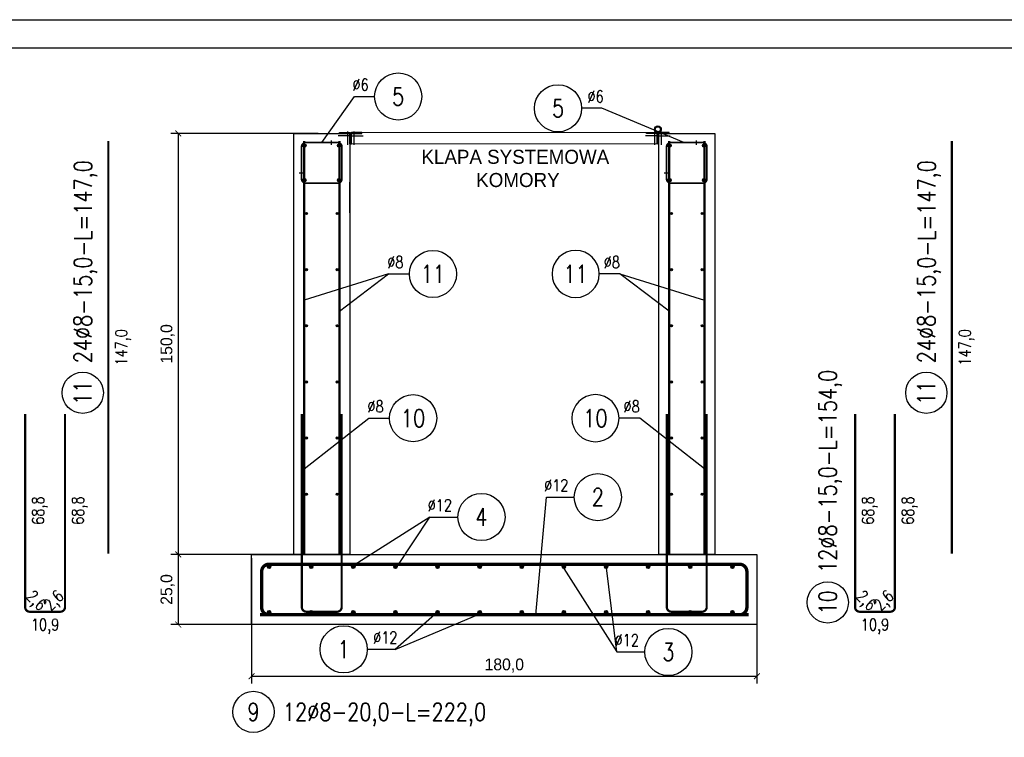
# Model space of a CAD drawing. Header units: millimetres. Extents: x 49320 to 60117, y -4209 to 20568.
# Tile 477 of 479: x 55191 to 55542, y 16781 to 17037. Entities that reach past the tile are written whole.
import ezdxf
from ezdxf.enums import TextEntityAlignment as Align

# ---------------------------------------------------------------- set-up
doc = ezdxf.new("R2010")
doc.units = ezdxf.units.MM
doc.linetypes.add('CENTER2', pattern=[28.575, 19.05, -3.175, 3.175, -3.175])
for name, color, linetype in [('_mt_wymiary konstr', 3, 'Continuous'), ('e-cad_cienkie', 1, 'Continuous'), ('e-cad_opisy', 7, 'Continuous'), ('e-cad_osie', 6, 'CENTER2'), ('e-cad_prety_przekroj', 4, 'Continuous'), ('e-cad_prety_widok', 3, 'Continuous'), ('e-cad_stal_kontur', 2, 'Continuous'), ('e-cad_strzemiona', 3, 'Continuous'), ('RAMKA', 3, 'Continuous'), ('SPECBUD_Grube', 6, 'Continuous'), ('SPECBUD_Opisy', 3, 'Continuous')]:
    doc.layers.add(name, color=color, linetype=linetype)
doc.layers.add('e-cad_rzutnie', color=61, linetype='Continuous', plot=False)
doc.layers.add('M_Ramki do druku', color=7, linetype='Continuous', lineweight=25)
doc.layers.add('M_Ramki rysunków', color=2, linetype='Continuous', lineweight=25)
doc.styles.add('e-cad_1', font='simplex.shx', dxfattribs={"width": 0.8})
doc.styles.add('MCAD_TS', font='GENISO.SHX', dxfattribs={"width": 0.8})
doc.styles.add('SPECBUD_TXT', font='txt')
doc.dimstyles.new('e-cad_1_21_[cm]', dxfattribs={"dimscale": 2.1, "dimtxt": 2, "dimasz": 1, "dimexe": 1.25, "dimexo": 0.625, "dimtad": 1, "dimdec": 1, "dimrnd": 0.1, "dimzin": 1, "dimtxsty": 'Standard', "dimblk": 'ARCHTICK', "dimcen": 2.5, "dimclrd": 256, "dimclre": 256, "dimclrt": 7, "dimadec": 0, "dimazin": 0, "dimtfac": 1, "dimtmove": 0, "dimatfit": 3, "dimfxl": 1, "dimarcsym": 0})

# ---------------------------------------------------------------- blocks, each defined once
blk = doc.blocks.new('_ArchTick')
at = {"color": 0, "linetype": 'ByBlock', "const_width": 0.15}
blk.add_lwpolyline([(-0.5, -0.5), (0.5, 0.5)], dxfattribs=at)
blk = doc.blocks.new('*D1676')
at = {"layer": '_mt_wymiary konstr', "lineweight": -2, "ltscale": 0.8}
for p, q in [((55273.71, 16845.07), (55273.71, 16800.34)), ((55453.71, 16832.57), (55453.71, 16800.34)), ((55273.71, 16802.97), (55453.71, 16802.97))]:
    blk.add_line(p, q, dxfattribs=at)
at = {"layer": 'Defpoints', "color": 0}
for p in [(55273.71, 16846.38), (55453.71, 16833.88), (55453.71, 16802.97)]:
    blk.add_point(p, dxfattribs=at)
at = {"layer": '_mt_wymiary konstr', "linetype": 'ByBlock', "lineweight": -2, "xscale": 2.1, "yscale": 2.1, "zscale": 2.1, "rotation": 180}
blk.add_blockref('_ArchTick', (55273.71, 16802.97), dxfattribs=at)
at = {"layer": '_mt_wymiary konstr', "linetype": 'ByBlock', "lineweight": -2, "xscale": 2.1, "yscale": 2.1, "zscale": 2.1}
blk.add_blockref('_ArchTick', (55453.71, 16802.97), dxfattribs=at)
at = {"layer": '_mt_wymiary konstr', "color": 7, "insert": (55363.71, 16806.8), "char_height": 4.2, "attachment_point": 5}
blk.add_mtext('180,0', dxfattribs=at)
blk = doc.blocks.new('*D1677')
at = {"layer": '_mt_wymiary konstr', "lineweight": -2, "ltscale": 0.8}
for p, q in [((55297.4, 16996.38), (55244.99, 16996.38)), ((55247.61, 16996.38), (55247.61, 16846.38)), ((55297.4, 16846.38), (55244.99, 16846.38))]:
    blk.add_line(p, q, dxfattribs=at)
at = {"layer": 'Defpoints', "color": 0}
for p in [(55298.71, 16996.38), (55247.61, 16846.38), (55298.71, 16846.38)]:
    blk.add_point(p, dxfattribs=at)
at = {"layer": '_mt_wymiary konstr', "linetype": 'ByBlock', "lineweight": -2, "xscale": 2.1, "yscale": 2.1, "zscale": 2.1}
for p, rotation in [((55247.61, 16996.38), 90), ((55247.61, 16846.38), 270)]:
    blk.add_blockref('_ArchTick', p, dxfattribs=dict(at, rotation=rotation))
at = {"layer": '_mt_wymiary konstr', "color": 7, "insert": (55243.78, 16921.38), "char_height": 4.2, "attachment_point": 5, "rotation": 90}
blk.add_mtext('150,0', dxfattribs=at)
blk = doc.blocks.new('*D1678')
at = {"layer": '_mt_wymiary konstr', "lineweight": -2, "ltscale": 0.8}
for p, q in [((55297.4, 16846.38), (55244.99, 16846.38)), ((55247.61, 16846.38), (55247.61, 16821.38)), ((55298.52, 16821.38), (55244.99, 16821.38))]:
    blk.add_line(p, q, dxfattribs=at)
at = {"layer": 'Defpoints', "color": 0}
for p in [(55298.71, 16846.38), (55247.61, 16821.38), (55299.83, 16821.38)]:
    blk.add_point(p, dxfattribs=at)
at = {"layer": '_mt_wymiary konstr', "linetype": 'ByBlock', "lineweight": -2, "xscale": 2.1, "yscale": 2.1, "zscale": 2.1}
for p, rotation in [((55247.61, 16846.38), 90), ((55247.61, 16821.38), 270)]:
    blk.add_blockref('_ArchTick', p, dxfattribs=dict(at, rotation=rotation))
at = {"layer": '_mt_wymiary konstr', "color": 7, "insert": (55243.78, 16833.88), "char_height": 4.2, "attachment_point": 5, "rotation": 90}
blk.add_mtext('25,0', dxfattribs=at)
blk = doc.blocks.new('e-cad_ZelbetOpis_7')
blk.add_circle((5, 5), 3.5)
at = {"layer": 'e-cad_opisy', "style": 'e-cad_1', "width": 0.8, "flags": 1}
for tag, p in [('SREDNICA', (25, 8)), ('SZT', (25, 7)), ('GATUNEK_STALI', (25, 6.5)), ('DLUGOSC', (25, 7.5)), ('A', (30, 6.5)), ('KOD', (30, 8)), ('HAK_1', (30, 7.5)), ('HAK_2', (30, 7)), ('OPIS_2', (25, 5.5)), ('KLASA_STALI', (25, 6)), ('C', (30, 5.5)), ('B', (30, 6)), ('D', (30, 5)), ('E', (30, 4.5)), ('F', (30, 4)), ('R', (30, 3.5)), ('HAK_1_DLUGOSC', (30, 3)), ('HAK_2_DLUGOSC', (30, 2.5)), ('KIERUNEK', (30, 2))]:
    blk.add_attdef(tag, p, '', height=0.3, dxfattribs=at)
at = {"layer": 'e-cad_opisy', "style": 'e-cad_1', "width": 0.8}
blk.add_attdef('NR', text='', height=3, dxfattribs=at).set_placement((5, 3.5), align=Align.CENTER)
for tag, p in [('OPIS_1', (10, 3.5)), ('UWAGI', (10, -6))]:
    blk.add_attdef(tag, p, '', height=3, dxfattribs=at)
at = {"layer": 'e-cad_rzutnie', "style": 'e-cad_1', "width": 0.8}
blk.add_attdef('POZYCJA', (10, 7.5), '', height=2.5, dxfattribs=at)
blk = doc.blocks.new('e-cad_ZelbetOpisNiezliczalny_1P')
at = {"layer": 'e-cad_cienkie'}
blk.add_circle((4, 0), 4, dxfattribs=at)
at = {"layer": 'e-cad_opisy', "ltscale": 0.04, "style": 'e-cad_1', "width": 0.8}
for tag, p in [('OPIS', (-1, 1)), ('UWAGI', (-1, -3))]:
    blk.add_attdef(tag, text='', height=2, dxfattribs=at).set_placement(p, align=Align.RIGHT)
blk.add_attdef('NR', text='', height=3, dxfattribs=at).set_placement((4, 0), align=Align.MIDDLE_CENTER)
blk = doc.blocks.new('e-cad_ZelbetOpisNiezliczalny_1L')
at = {"layer": 'e-cad_cienkie'}
blk.add_circle((-4, 0), 4, dxfattribs=at)
at = {"layer": 'e-cad_opisy', "ltscale": 0.04, "style": 'e-cad_1', "width": 0.8}
for tag, p in [('OPIS', (1, 1)), ('UWAGI', (1, -3))]:
    blk.add_attdef(tag, p, '', height=2, dxfattribs=at)
blk.add_attdef('NR', text='', height=3, dxfattribs=at).set_placement((-4, 0), align=Align.MIDDLE_CENTER)
blk = doc.blocks.new('*U662')
at = {"layer": 'M_Ramki rysunków', "color": 0, "linetype": 'ByBlock', "lineweight": -2}
blk.add_lwpolyline([(20, 5), (20, 292), (670, 292), (670, 5)], close=True, dxfattribs=at)
at = {"layer": 'M_Ramki do druku', "style": 'MCAD_TS', "width": 0.8}
for tag, p in [('KOMENTARZ', (11.54, 30.57)), ('RYSUNEK', (15.28, 30.57)), ('DATA', (19.02, 30.57))]:
    blk.add_attdef(tag, p, '', height=2, rotation=90, dxfattribs=at)

msp = doc.modelspace()

# ---------------------------------------------------------------- hatches: boundary and pattern name
at = {"layer": 'e-cad_prety_przekroj', "ltscale": 0.84}
h = msp.add_hatch(color=256, dxfattribs=at)
edge = h.paths.add_edge_path()
edge.add_arc((55292.55, 16992.04), 0.6, 0, 360)
h = msp.add_hatch(color=256, dxfattribs=at)
edge = h.paths.add_edge_path()
edge.add_arc((55304.87, 16992.04), 0.6, 0, 360)
h = msp.add_hatch(color=256, dxfattribs=at)
edge = h.paths.add_edge_path()
edge.add_arc((55422.55, 16992.04), 0.6, 0, 360)
h = msp.add_hatch(color=256, dxfattribs=at)
edge = h.paths.add_edge_path()
edge.add_arc((55434.87, 16992.04), 0.6, 0, 360)
h = msp.add_hatch(color=256, dxfattribs=at)
edge = h.paths.add_edge_path()
edge.add_arc((55292.55, 16979.72), 0.6, 0, 360)
h = msp.add_hatch(color=256, dxfattribs=at)
edge = h.paths.add_edge_path()
edge.add_arc((55304.87, 16979.72), 0.6, 0, 360)
h = msp.add_hatch(color=256, dxfattribs=at)
edge = h.paths.add_edge_path()
edge.add_arc((55422.55, 16979.72), 0.6, 0, 360)
h = msp.add_hatch(color=256, dxfattribs=at)
edge = h.paths.add_edge_path()
edge.add_arc((55434.87, 16979.72), 0.6, 0, 360)
h = msp.add_hatch(color=256, dxfattribs=at)
edge = h.paths.add_edge_path()
edge.add_arc((55293.22, 16967.83), 0.4, 0, 360)
h = msp.add_hatch(color=256, dxfattribs=at)
edge = h.paths.add_edge_path()
edge.add_arc((55304.2, 16967.83), 0.4, -180, 180, ccw=False)
h = msp.add_hatch(color=256, dxfattribs=at)
edge = h.paths.add_edge_path()
edge.add_arc((55423.22, 16967.83), 0.4, 0, 360)
h = msp.add_hatch(color=256, dxfattribs=at)
edge = h.paths.add_edge_path()
edge.add_arc((55434.2, 16967.83), 0.4, -180, 180, ccw=False)
h = msp.add_hatch(color=256, dxfattribs=at)
edge = h.paths.add_edge_path()
edge.add_arc((55293.22, 16947.83), 0.4, 0, 360)
h = msp.add_hatch(color=256, dxfattribs=at)
edge = h.paths.add_edge_path()
edge.add_arc((55304.2, 16947.83), 0.4, -180, 180, ccw=False)
h = msp.add_hatch(color=256, dxfattribs=at)
edge = h.paths.add_edge_path()
edge.add_arc((55423.22, 16947.83), 0.4, 0, 360)
h = msp.add_hatch(color=256, dxfattribs=at)
edge = h.paths.add_edge_path()
edge.add_arc((55434.2, 16947.83), 0.4, -180, 180, ccw=False)
h = msp.add_hatch(color=256, dxfattribs=at)
edge = h.paths.add_edge_path()
edge.add_arc((55293.22, 16927.83), 0.4, 0, 360)
h = msp.add_hatch(color=256, dxfattribs=at)
edge = h.paths.add_edge_path()
edge.add_arc((55304.2, 16927.83), 0.4, -180, 180, ccw=False)
h = msp.add_hatch(color=256, dxfattribs=at)
edge = h.paths.add_edge_path()
edge.add_arc((55423.22, 16927.83), 0.4, 0, 360)
h = msp.add_hatch(color=256, dxfattribs=at)
edge = h.paths.add_edge_path()
edge.add_arc((55434.2, 16927.83), 0.4, -180, 180, ccw=False)
h = msp.add_hatch(color=256, dxfattribs=at)
edge = h.paths.add_edge_path()
edge.add_arc((55293.22, 16907.83), 0.4, 0, 360)
h = msp.add_hatch(color=256, dxfattribs=at)
edge = h.paths.add_edge_path()
edge.add_arc((55304.2, 16907.83), 0.4, -180, 180, ccw=False)
h = msp.add_hatch(color=256, dxfattribs=at)
edge = h.paths.add_edge_path()
edge.add_arc((55423.22, 16907.83), 0.4, 0, 360)
h = msp.add_hatch(color=256, dxfattribs=at)
edge = h.paths.add_edge_path()
edge.add_arc((55434.2, 16907.83), 0.4, -180, 180, ccw=False)
h = msp.add_hatch(color=256, dxfattribs=at)
edge = h.paths.add_edge_path()
edge.add_arc((55293.22, 16887.83), 0.4, 0, 360)
h = msp.add_hatch(color=256, dxfattribs=at)
edge = h.paths.add_edge_path()
edge.add_arc((55304.2, 16887.83), 0.4, -180, 180, ccw=False)
h = msp.add_hatch(color=256, dxfattribs=at)
edge = h.paths.add_edge_path()
edge.add_arc((55423.22, 16887.83), 0.4, 0, 360)
h = msp.add_hatch(color=256, dxfattribs=at)
edge = h.paths.add_edge_path()
edge.add_arc((55434.2, 16887.83), 0.4, -180, 180, ccw=False)
h = msp.add_hatch(color=256, dxfattribs=at)
edge = h.paths.add_edge_path()
edge.add_arc((55293.22, 16867.83), 0.4, 0, 360)
h = msp.add_hatch(color=256, dxfattribs=at)
edge = h.paths.add_edge_path()
edge.add_arc((55304.2, 16867.83), 0.4, -180, 180, ccw=False)
h = msp.add_hatch(color=256, dxfattribs=at)
edge = h.paths.add_edge_path()
edge.add_arc((55423.22, 16867.83), 0.4, 0, 360)
h = msp.add_hatch(color=256, dxfattribs=at)
edge = h.paths.add_edge_path()
edge.add_arc((55434.2, 16867.83), 0.4, -180, 180, ccw=False)
at = {"layer": 'e-cad_prety_przekroj', "ltscale": 0.8}
h = msp.add_hatch(color=256, dxfattribs=at)
edge = h.paths.add_edge_path()
edge.add_arc((55279.95, 16841.91), 0.6, 0, 360)
h = msp.add_hatch(color=256, dxfattribs=at)
edge = h.paths.add_edge_path()
edge.add_arc((55294.95, 16841.91), 0.6, 0, 360)
h = msp.add_hatch(color=256, dxfattribs=at)
edge = h.paths.add_edge_path()
edge.add_arc((55309.95, 16841.91), 0.6, 0, 360)
h = msp.add_hatch(color=256, dxfattribs=at)
edge = h.paths.add_edge_path()
edge.add_arc((55324.95, 16841.91), 0.6, 0, 360)
h = msp.add_hatch(color=256, dxfattribs=at)
edge = h.paths.add_edge_path()
edge.add_arc((55339.95, 16841.91), 0.6, 0, 360)
h = msp.add_hatch(color=256, dxfattribs=at)
edge = h.paths.add_edge_path()
edge.add_arc((55354.95, 16841.91), 0.6, 0, 360)
h = msp.add_hatch(color=256, dxfattribs=at)
edge = h.paths.add_edge_path()
edge.add_arc((55369.95, 16841.91), 0.6, 0, 360)
h = msp.add_hatch(color=256, dxfattribs=at)
edge = h.paths.add_edge_path()
edge.add_arc((55384.95, 16841.91), 0.6, 0, 360)
h = msp.add_hatch(color=256, dxfattribs=at)
edge = h.paths.add_edge_path()
edge.add_arc((55399.95, 16841.91), 0.6, 0, 360)
h = msp.add_hatch(color=256, dxfattribs=at)
edge = h.paths.add_edge_path()
edge.add_arc((55414.95, 16841.91), 0.6, 0, 360)
h = msp.add_hatch(color=256, dxfattribs=at)
edge = h.paths.add_edge_path()
edge.add_arc((55429.95, 16841.91), 0.6, 0, 360)
h = msp.add_hatch(color=256, dxfattribs=at)
edge = h.paths.add_edge_path()
edge.add_arc((55444.95, 16841.91), 0.6, 0, 360)
h = msp.add_hatch(color=256, dxfattribs=at)
edge = h.paths.add_edge_path()
edge.add_arc((55279.95, 16825.84), 0.6, 0, 360, ccw=False)
h = msp.add_hatch(color=256, dxfattribs=at)
edge = h.paths.add_edge_path()
edge.add_arc((55294.95, 16825.84), 0.6, 0, 360, ccw=False)
h = msp.add_hatch(color=256, dxfattribs=at)
edge = h.paths.add_edge_path()
edge.add_arc((55309.95, 16825.84), 0.6, 0, 360, ccw=False)
h = msp.add_hatch(color=256, dxfattribs=at)
edge = h.paths.add_edge_path()
edge.add_arc((55324.95, 16825.84), 0.6, 0, 360, ccw=False)
h = msp.add_hatch(color=256, dxfattribs=at)
edge = h.paths.add_edge_path()
edge.add_arc((55339.95, 16825.84), 0.6, 0, 360, ccw=False)
h = msp.add_hatch(color=256, dxfattribs=at)
edge = h.paths.add_edge_path()
edge.add_arc((55354.95, 16825.84), 0.6, 0, 360, ccw=False)
h = msp.add_hatch(color=256, dxfattribs=at)
edge = h.paths.add_edge_path()
edge.add_arc((55369.95, 16825.84), 0.6, 0, 360, ccw=False)
h = msp.add_hatch(color=256, dxfattribs=at)
edge = h.paths.add_edge_path()
edge.add_arc((55384.95, 16825.84), 0.6, 0, 360, ccw=False)
h = msp.add_hatch(color=256, dxfattribs=at)
edge = h.paths.add_edge_path()
edge.add_arc((55399.95, 16825.84), 0.6, 0, 360, ccw=False)
h = msp.add_hatch(color=256, dxfattribs=at)
edge = h.paths.add_edge_path()
edge.add_arc((55414.95, 16825.84), 0.6, 0, 360, ccw=False)
h = msp.add_hatch(color=256, dxfattribs=at)
edge = h.paths.add_edge_path()
edge.add_arc((55429.95, 16825.84), 0.6, 0, 360, ccw=False)
h = msp.add_hatch(color=256, dxfattribs=at)
edge = h.paths.add_edge_path()
edge.add_arc((55444.95, 16825.84), 0.6, 0, 360, ccw=False)

# ---------------------------------------------------------------- linework, layer by layer
at = {"layer": '_mt_wymiary konstr', "color": 1, "ltscale": 0.84}
for p, q in [((55322.52, 16946.31), (55292.43, 16937)), ((55404.9, 16946.31), (55434.99, 16937))]:
    msp.add_line(p, q, dxfattribs=at)
at = {"layer": '_mt_wymiary konstr', "ltscale": 0.84}
msp.add_line((55403.83, 16811.63), (55399.95, 16842.51), dxfattribs=at)
at = {"layer": 'e-cad_cienkie', "ltscale": 0.84}
for p, q in [((55302.21, 16992.28), (55302.21, 16993.88)), ((55432.21, 16992.28), (55432.21, 16993.88)), ((55290.71, 16982.38), (55292.31, 16982.38)), ((55420.71, 16982.38), (55422.31, 16982.38))]:
    msp.add_line(p, q, dxfattribs=at)
at = {"layer": 'e-cad_cienkie', "color": 1, "ltscale": 0.84}
for p, q in [((55337.24, 16859.7), (55309.35, 16841.91)), ((55324.86, 16812.56), (55354.95, 16825.24))]:
    msp.add_line(p, q, dxfattribs=at)
at = {"layer": 'e-cad_osie', "ltscale": 0.84}
for points in [[(55309.41, 16995.53), (55304.61, 16995.53)], [(55307.86, 16997.08), (55307.86, 16992.28)], [(55308.61, 16995.53), (55313.41, 16995.53)], [(55310.16, 16997.08), (55310.16, 16992.28)], [(55418.81, 16995.53), (55414.01, 16995.53)], [(55417.26, 16997.08), (55417.26, 16992.28)], [(55418.01, 16995.53), (55422.81, 16995.53)], [(55419.56, 16997.08), (55419.56, 16992.28)]]:
    msp.add_lwpolyline(points, dxfattribs=at)
at = {"layer": 'e-cad_prety_przekroj', "ltscale": 0.84}
for centre, radius in [((55292.55, 16992.04), 0.6), ((55304.87, 16992.04), 0.6), ((55422.55, 16992.04), 0.6), ((55434.87, 16992.04), 0.6), ((55292.55, 16979.72), 0.6), ((55304.87, 16979.72), 0.6), ((55422.55, 16979.72), 0.6), ((55434.87, 16979.72), 0.6), ((55293.22, 16967.83), 0.4), ((55304.2, 16967.83), 0.4), ((55423.22, 16967.83), 0.4), ((55434.2, 16967.83), 0.4), ((55293.22, 16947.83), 0.4), ((55304.2, 16947.83), 0.4), ((55423.22, 16947.83), 0.4), ((55434.2, 16947.83), 0.4), ((55293.22, 16927.83), 0.4), ((55304.2, 16927.83), 0.4), ((55423.22, 16927.83), 0.4), ((55434.2, 16927.83), 0.4), ((55293.22, 16907.83), 0.4), ((55304.2, 16907.83), 0.4), ((55423.22, 16907.83), 0.4), ((55434.2, 16907.83), 0.4), ((55293.22, 16887.83), 0.4), ((55304.2, 16887.83), 0.4), ((55423.22, 16887.83), 0.4), ((55434.2, 16887.83), 0.4), ((55293.22, 16867.83), 0.4), ((55304.2, 16867.83), 0.4), ((55423.22, 16867.83), 0.4), ((55434.2, 16867.83), 0.4)]:
    msp.add_circle(centre, radius, dxfattribs=at)
at = {"layer": 'e-cad_prety_przekroj', "ltscale": 0.8}
for centre in [(55279.95, 16841.91), (55294.95, 16841.91), (55309.95, 16841.91), (55324.95, 16841.91), (55339.95, 16841.91), (55354.95, 16841.91), (55369.95, 16841.91), (55384.95, 16841.91), (55399.95, 16841.91), (55414.95, 16841.91), (55429.95, 16841.91), (55444.95, 16841.91), (55279.95, 16825.84), (55294.95, 16825.84), (55309.95, 16825.84), (55324.95, 16825.84), (55339.95, 16825.84), (55354.95, 16825.84), (55369.95, 16825.84), (55384.95, 16825.84), (55399.95, 16825.84), (55414.95, 16825.84), (55429.95, 16825.84), (55444.95, 16825.84)]:
    msp.add_circle(centre, 0.6, dxfattribs=at)
at = {"layer": 'e-cad_prety_widok', "ltscale": 0.84}
for points in [[(55222.69, 16846.66, 0.8, 0.8, 0), (55222.69, 16993.65, 0, 0, 0)], [(55292.43, 16846.66, 0.8, 0.8, 0), (55292.43, 16993.65, 0, 0, 0)], [(55304.99, 16846.66, 0.8, 0.8, 0), (55304.99, 16993.65, 0, 0, 0)], [(55422.43, 16846.66, 0.8, 0.8, 0), (55422.43, 16993.65, 0, 0, 0)], [(55434.99, 16846.66, 0.8, 0.8, 0), (55434.99, 16993.65, 0, 0, 0)], [(55523.14, 16846.66, 0.8, 0.8, 0), (55523.14, 16993.65, 0, 0, 0)]]:
    msp.add_lwpolyline(points, format="xyseb", dxfattribs=at)
at = {"layer": 'e-cad_prety_widok', "ltscale": 0.8}
for points in [[(55193.06, 16896.38, 0.8, 0.8, 0), (55193.06, 16827.61, 0.8, 0.8, 0.414214), (55194.71, 16825.96, 0.8, 0.8, 0), (55205.61, 16825.96, 0.8, 0.8, 0.414214), (55207.26, 16827.61, 0.8, 0.8, 0), (55207.26, 16896.38, 0, 0, 0)], [(55291.61, 16896.38, 0.8, 0.8, 0), (55291.61, 16827.61, 0.8, 0.8, 0.414214), (55293.26, 16825.96, 0.8, 0.8, 0), (55304.16, 16825.96, 0.8, 0.8, 0.414214), (55305.81, 16827.61, 0.8, 0.8, 0), (55305.81, 16896.38, 0, 0, 0)], [(55421.61, 16896.38, 0.8, 0.8, 0), (55421.61, 16827.61, 0.8, 0.8, 0.414214), (55423.26, 16825.96, 0.8, 0.8, 0), (55434.16, 16825.96, 0.8, 0.8, 0.414214), (55435.81, 16827.61, 0.8, 0.8, 0), (55435.81, 16896.38, 0, 0, 0)], [(55488.65, 16896.38, 0.8, 0.8, 0), (55488.65, 16827.61, 0.8, 0.8, 0.414214), (55490.3, 16825.96, 0.8, 0.8, 0), (55501.2, 16825.96, 0.8, 0.8, 0.414214), (55502.85, 16827.61, 0.8, 0.8, 0), (55502.85, 16896.38, 0, 0, 0)], [(55289.31, 16824.88, 1.2, 1.2, 0), (55279.91, 16824.88, 1.2, 1.2, -0.414214), (55277.31, 16827.48, 1.2, 1.2, 0), (55277.31, 16840.28, 1.2, 1.2, -0.414214), (55279.91, 16842.88, 1.2, 1.2, 0), (55447.51, 16842.88, 1.2, 1.2, -0.414214), (55450.11, 16840.28, 1.2, 1.2, 0), (55450.11, 16827.48, 1.2, 1.2, -0.414214), (55447.51, 16824.88, 1.2, 1.2, 0), (55438.11, 16824.88, 0, 0, 0)], [(55276.71, 16824.88, 1.2, 1.2, 0), (55450.71, 16824.88, 0, 0, 0)]]:
    msp.add_lwpolyline(points, format="xyseb", dxfattribs=at)
at = {"layer": 'e-cad_stal_kontur', "ltscale": 0.84}
for points in [[(55309.01, 16996.23), (55309.01, 16992.68), (55308.71, 16992.68), (55308.71, 16996.08, 0.414214), (55308.41, 16996.38), (55305.01, 16996.38), (55305.01, 16996.68), (55308.56, 16996.68, -0.414214), (55309.01, 16996.23)], [(55309.01, 16996.23), (55309.01, 16992.68), (55309.31, 16992.68), (55309.31, 16996.08, -0.414214), (55309.61, 16996.38), (55313.01, 16996.38), (55313.01, 16996.68), (55309.46, 16996.68, 0.414214), (55309.01, 16996.23)], [(55418.41, 16996.23), (55418.41, 16992.68), (55418.11, 16992.68), (55418.11, 16996.08, 0.414214), (55417.81, 16996.38), (55414.41, 16996.38), (55414.41, 16996.68), (55417.96, 16996.68, -0.414214), (55418.41, 16996.23)], [(55418.41, 16996.23), (55418.41, 16992.68), (55418.71, 16992.68), (55418.71, 16996.08, -0.414214), (55419.01, 16996.38), (55422.41, 16996.38), (55422.41, 16996.68), (55418.86, 16996.68, 0.414214), (55418.41, 16996.23)]]:
    msp.add_lwpolyline(points, format="xyb", dxfattribs=at)
at = {"layer": 'e-cad_stal_kontur', "color": 1, "lineweight": 5, "ltscale": 0.84}
msp.add_lwpolyline([(55309.01, 16992.68), (55418.11, 16992.68), (55418.11, 16996.68), (55309.01, 16996.68)], close=True, dxfattribs=at)
at = {"layer": 'e-cad_stal_kontur', "ltscale": 0.84}
for radius in [1.21, 0.914]:
    msp.add_circle((55418.42, 16997.85), radius, dxfattribs=at)
at = {"layer": 'e-cad_strzemiona', "ltscale": 0.84}
for points in [[(55302.21, 16993.08, 0.6, 0.6, 0), (55293.01, 16993.08, 0.6, 0.6, 0.414214), (55291.51, 16991.58, 0.6, 0.6, 0), (55291.51, 16980.18, 0.6, 0.6, 0.414214), (55293.01, 16978.68, 0.6, 0.6, 0), (55304.41, 16978.68, 0.6, 0.6, 0.414214), (55305.91, 16980.18, 0.6, 0.6, 0), (55305.91, 16991.58, 0.6, 0.6, 0.414214), (55304.41, 16993.08, 0.6, 0.6, 0), (55293.01, 16993.08, 0.6, 0.6, 0.414214), (55291.51, 16991.58, 0.6, 0.6, 0), (55291.51, 16982.38, 0, 0, 0)], [(55432.21, 16993.08, 0.6, 0.6, 0), (55423.01, 16993.08, 0.6, 0.6, 0.414214), (55421.51, 16991.58, 0.6, 0.6, 0), (55421.51, 16980.18, 0.6, 0.6, 0.414214), (55423.01, 16978.68, 0.6, 0.6, 0), (55434.41, 16978.68, 0.6, 0.6, 0.414214), (55435.91, 16980.18, 0.6, 0.6, 0), (55435.91, 16991.58, 0.6, 0.6, 0.414214), (55434.41, 16993.08, 0.6, 0.6, 0), (55423.01, 16993.08, 0.6, 0.6, 0.414214), (55421.51, 16991.58, 0.6, 0.6, 0), (55421.51, 16982.38, 0, 0, 0)]]:
    msp.add_lwpolyline(points, format="xyseb", dxfattribs=at)
at = {"layer": 'RAMKA', "ltscale": 0.711111}
msp.add_lwpolyline([(54640.95, 17036.89), (55990.95, 17036.89), (55990.95, 16442.89), (54640.95, 16442.89)], close=True, dxfattribs=at)
at = {"layer": 'SPECBUD_Grube', "linetype": 'Continuous', "ltscale": 100}
for p, q in [((55288.71, 16846.38), (55288.71, 16996.38)), ((55288.71, 16996.38), (55308.71, 16996.38)), ((55308.71, 16996.38), (55308.71, 16846.38)), ((55418.71, 16846.38), (55418.71, 16996.38)), ((55418.71, 16996.38), (55438.71, 16996.38)), ((55438.71, 16996.38), (55438.71, 16846.38)), ((55308.71, 16968.06), (55308.71, 16979.05)), ((55418.71, 16964.61), (55418.71, 16979.05)), ((55273.71, 16821.38), (55273.71, 16846.38)), ((55273.71, 16846.38), (55453.71, 16846.38)), ((55308.71, 16846.38), (55288.71, 16846.38)), ((55438.71, 16846.38), (55418.71, 16846.38)), ((55453.71, 16846.38), (55453.71, 16821.38)), ((55453.71, 16821.38), (55273.71, 16821.38))]:
    msp.add_line(p, q, dxfattribs=at)

# ---------------------------------------------------------------- block references
at = {"color": 0, "xscale": 2, "yscale": 2, "zscale": 2}
msp.add_blockref('*U662', (54640.95, 16442.89), dxfattribs=at)
at = {"layer": 'e-cad_opisy', "color": 1, "ltscale": 0.84, "xscale": 2.1, "yscale": 2.1, "zscale": 2.1}
for name, p, values in [('e-cad_ZelbetOpisNiezliczalny_1P', (55317.53, 17009.51), {'OPIS': '%%c6', 'NR': '5'}), ('e-cad_ZelbetOpisNiezliczalny_1L', (55391.27, 17005.33), {'OPIS': '%%c6', 'NR': '5'}), ('e-cad_ZelbetOpisNiezliczalny_1P', (55322.84, 16894.9), {'OPIS': '%%c8', 'NR': '10'}), ('e-cad_ZelbetOpisNiezliczalny_1P', (55388.65, 16866.78), {'OPIS': '%%c12', 'NR': '2'}), ('e-cad_ZelbetOpisNiezliczalny_1P', (55347.18, 16859.7), {'OPIS': '%%c12', 'NR': '4'}), ('e-cad_ZelbetOpisNiezliczalny_1P', (55413.77, 16811.63), {'OPIS': '%%c12', 'NR': '3'})]:
    msp.add_blockref(name, p, dxfattribs=at).add_auto_attribs(values)
at = {"layer": 'e-cad_opisy', "ltscale": 0.84, "xscale": 2.1, "yscale": 2.1, "zscale": 2.1}
for p, rotation, values in [((55224.06, 16893.45), 89.91048579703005, {'OPIS_1': '24%%c8-15,0-L=147,0', 'NR': '11'}), ((55524.51, 16893.45), 89.91048579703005, {'OPIS_1': '24%%c8-15,0-L=147,0', 'NR': '11'}), ((55489.42, 16818.79), 90, {'OPIS_1': '12%%c8-15,0-L=154,0', 'NR': '10'})]:
    msp.add_blockref('e-cad_ZelbetOpis_7', p, dxfattribs=dict(at, rotation=rotation)).add_auto_attribs(values)
for name, p, values in [('e-cad_ZelbetOpisNiezliczalny_1P', (55329.9, 16946.31), {'OPIS': '%%c8', 'NR': '11'}), ('e-cad_ZelbetOpisNiezliczalny_1L', (55314.92, 16812.56), {'OPIS': '%%c12', 'NR': '1'}), ('e-cad_ZelbetOpis_7', (55263.88, 16779.76), {'OPIS_1': '12%%c8-20,0-L=222,0', 'NR': '9'})]:
    msp.add_blockref(name, p, dxfattribs=at).add_auto_attribs(values)
at = {"layer": 'e-cad_opisy', "ltscale": 0.84}
ref = msp.add_blockref('e-cad_ZelbetOpisNiezliczalny_1P', (55397.52, 16946.31), dxfattribs=dict(at, xscale=-2.1, yscale=2.1, zscale=2.1))
ref.add_attrib('OPIS', '%%c8', dxfattribs={"ltscale": 0.04, "height": 4.2, "style": 'e-cad_1', "width": 0.8}).set_placement((55404.9, 16948.41), align=Align.RIGHT)
ref.add_attrib('NR', '11', dxfattribs={"ltscale": 0.04, "height": 6.3, "style": 'e-cad_1', "width": 0.8}).set_placement((55389.12, 16946.31), align=Align.MIDDLE_CENTER)
at = {"layer": 'e-cad_opisy', "color": 1, "ltscale": 0.84}
ref = msp.add_blockref('e-cad_ZelbetOpisNiezliczalny_1P', (55404.58, 16894.9), dxfattribs=dict(at, xscale=-2.1, yscale=2.1, zscale=2.1))
ref.add_attrib('OPIS', '%%c8', dxfattribs={"ltscale": 0.04, "height": 4.2, "style": 'e-cad_1', "width": 0.8}).set_placement((55411.96, 16897), align=Align.RIGHT)
ref.add_attrib('NR', '10', dxfattribs={"ltscale": 0.04, "height": 6.3, "style": 'e-cad_1', "width": 0.8}).set_placement((55396.18, 16894.9), align=Align.MIDDLE_CENTER)

# ---------------------------------------------------------------- texts
at = {"layer": 'e-cad_opisy', "ltscale": 0.84, "style": 'e-cad_1', "width": 0.8}
for s, rotation, p in [('147,0', 90, (55227.29, 16920.16)), ('147,0', 90, (55527.74, 16920.16)), ('68,8', 90, (55197.66, 16862)), ('68,8', 90, (55211.86, 16862)), ('68,8', 90, (55493.25, 16862)), ('68,8', 90, (55507.45, 16862)), ('2,6', 315, (55197.14, 16830.04)), ('2,6', 45, (55203.18, 16830.04)), ('2,6', 315, (55492.73, 16830.04)), ('2,6', 45, (55498.77, 16830.04))]:
    msp.add_text(s, height=4.2, rotation=rotation, dxfattribs=at).set_placement(p, align=Align.MIDDLE_CENTER)
for p in [(55200.16, 16821.36), (55495.75, 16821.36)]:
    msp.add_text('10,9', height=4.2, dxfattribs=at).set_placement(p, align=Align.MIDDLE_CENTER)
at = {"layer": 'SPECBUD_Opisy', "color": 7, "ltscale": 100, "style": 'SPECBUD_TXT'}
for s, p in [('KLAPA SYSTEMOWA ', (55368.57, 16988.03)), ('KOMORY', (55368.57, 16979.77))]:
    msp.add_text(s, height=5, dxfattribs=at).set_placement(p, align=Align.MIDDLE_CENTER)

# ---------------------------------------------------------------- dimensions: what is measured, and where the dimension line sits
at = {"layer": '_mt_wymiary konstr', "ltscale": 0.8}
for base, p1, p2, picture, middle in [((55247.61, 16846.38), (55298.71, 16996.38), (55298.71, 16846.38), '*D1677', (55243.78, 16921.38)), ((55247.61, 16821.38), (55298.71, 16846.38), (55299.83, 16821.38), '*D1678', (55243.78, 16833.88))]:
    dim = msp.add_linear_dim(base=base, p1=p1, p2=p2, angle=90, dimstyle='e-cad_1_21_[cm]', dxfattribs=at)
    dim.commit()
    dim.dimension.update_dxf_attribs({"geometry": picture, "text_midpoint": middle})
dim = msp.add_linear_dim(base=(55453.71, 16802.97), p1=(55273.71, 16846.38), p2=(55453.71, 16833.88), dimstyle='e-cad_1_21_[cm]', dxfattribs=at)
dim.commit()
dim.dimension.update_dxf_attribs({"geometry": '*D1676', "text_midpoint": (55363.71, 16806.8)})

# ---------------------------------------------------------------- leaders
at = {"layer": 'e-cad_cienkie', "color": 1, "ltscale": 0.84}
for points in [[(55298.71, 16993.08), (55310.31, 17009.51), (55317.53, 17009.51)], [(55427.61, 16993.08), (55398.49, 17005.33), (55391.27, 17005.33)], [(55292.43, 16876.87), (55315.46, 16894.9), (55322.84, 16894.9)], [(55434.99, 16876.87), (55411.96, 16894.9), (55404.58, 16894.9)], [(55375, 16824.88), (55378.71, 16866.78), (55388.65, 16866.78)], [(55325.54, 16842.04), (55337.24, 16859.7), (55347.18, 16859.7)], [(55384.95, 16841.31), (55403.83, 16811.63), (55413.77, 16811.63)]]:
    msp.add_leader(points, dimstyle='e-cad_1_21_[cm]', override={"dimldrblk": 'None'}, dxfattribs=at)
at = {"layer": 'e-cad_cienkie', "ltscale": 0.84}
for points in [[(55304.99, 16933.09), (55322.52, 16946.31), (55329.9, 16946.31)], [(55422.43, 16933.09), (55404.9, 16946.31), (55397.52, 16946.31)], [(55339.95, 16825.84), (55324.86, 16812.56), (55314.92, 16812.56)]]:
    msp.add_leader(points, dimstyle='e-cad_1_21_[cm]', override={"dimldrblk": 'None'}, dxfattribs=at)

doc.saveas('drawing.dxf')
